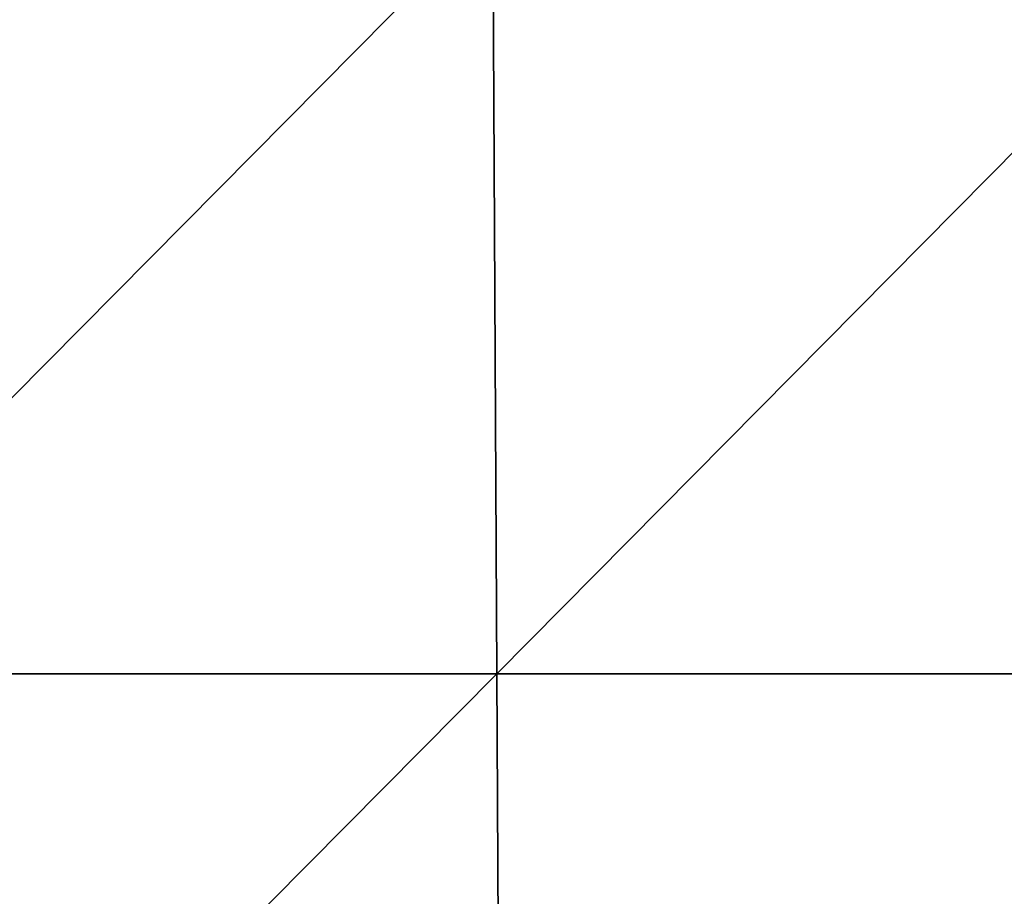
# Model space of a CAD drawing. Header units: millimetres. Extents: x -125 to 125, y -4 to 53.
# Tile 332 of 446: x 70 to 85, y 12 to 25. Entities that reach past the tile are written whole.
import ezdxf

# ---------------------------------------------------------------- set-up
doc = ezdxf.new("R2010")
doc.units = ezdxf.units.MM
doc.header["$LTSCALE"] = 65.185185
doc.layers.add('507', color=7, linetype='CONTINUOUS')
doc.layers.add('509', color=7, linetype='CONTINUOUS')

msp = doc.modelspace()

# ---------------------------------------------------------------- linework, layer by layer
at = {"layer": '507', "color": 7, "linetype": 'CONTINUOUS'}
for points in [[(77.234, 27.182, 124.763), (65.352, 27.182, 124.763), (65.407, 15.236, 124.867), (77.234, 27.182, 124.763)], [(77.234, 27.182, 124.763), (65.407, 15.236, 124.867), (77.299, 15.236, 124.867), (77.234, 27.182, 124.763)], [(89.116, 27.182, 124.763), (77.234, 27.182, 124.763), (77.299, 15.236, 124.867), (89.116, 27.182, 124.763)], [(89.116, 27.182, 124.763), (77.299, 15.236, 124.867), (89.191, 15.236, 124.867), (89.116, 27.182, 124.763)], [(65.407, 15.236, 124.867), (65.461, 3.29, 124.971), (77.299, 15.236, 124.867), (65.407, 15.236, 124.867)], [(65.461, 3.29, 124.971), (77.363, 3.29, 124.971), (77.299, 15.236, 124.867), (65.461, 3.29, 124.971)], [(77.299, 15.236, 124.867), (77.363, 3.29, 124.971), (89.191, 15.236, 124.867), (77.299, 15.236, 124.867)], [(77.363, 3.29, 124.971), (89.265, 3.29, 124.971), (89.191, 15.236, 124.867), (77.363, 3.29, 124.971)]]:
    msp.add_3dface(points, dxfattribs=at)
at = {"layer": '509', "color": 7, "linetype": 'CONTINUOUS'}
for points in [[(65.352, 27.182, -124.763), (77.234, 27.182, -124.763), (65.407, 15.236, -124.867), (65.352, 27.182, -124.763)], [(77.234, 27.182, -124.763), (77.299, 15.236, -124.867), (65.407, 15.236, -124.867), (77.234, 27.182, -124.763)], [(77.234, 27.182, -124.763), (89.116, 27.182, -124.763), (77.299, 15.236, -124.867), (77.234, 27.182, -124.763)], [(89.116, 27.182, -124.763), (89.191, 15.236, -124.867), (77.299, 15.236, -124.867), (89.116, 27.182, -124.763)], [(77.299, 15.236, -124.867), (65.461, 3.29, -124.971), (65.407, 15.236, -124.867), (77.299, 15.236, -124.867)], [(77.363, 3.29, -124.971), (65.461, 3.29, -124.971), (77.299, 15.236, -124.867), (77.363, 3.29, -124.971)], [(89.191, 15.236, -124.867), (77.363, 3.29, -124.971), (77.299, 15.236, -124.867), (89.191, 15.236, -124.867)], [(89.265, 3.29, -124.971), (77.363, 3.29, -124.971), (89.191, 15.236, -124.867), (89.265, 3.29, -124.971)]]:
    msp.add_3dface(points, dxfattribs=at)

doc.saveas('drawing.dxf')
